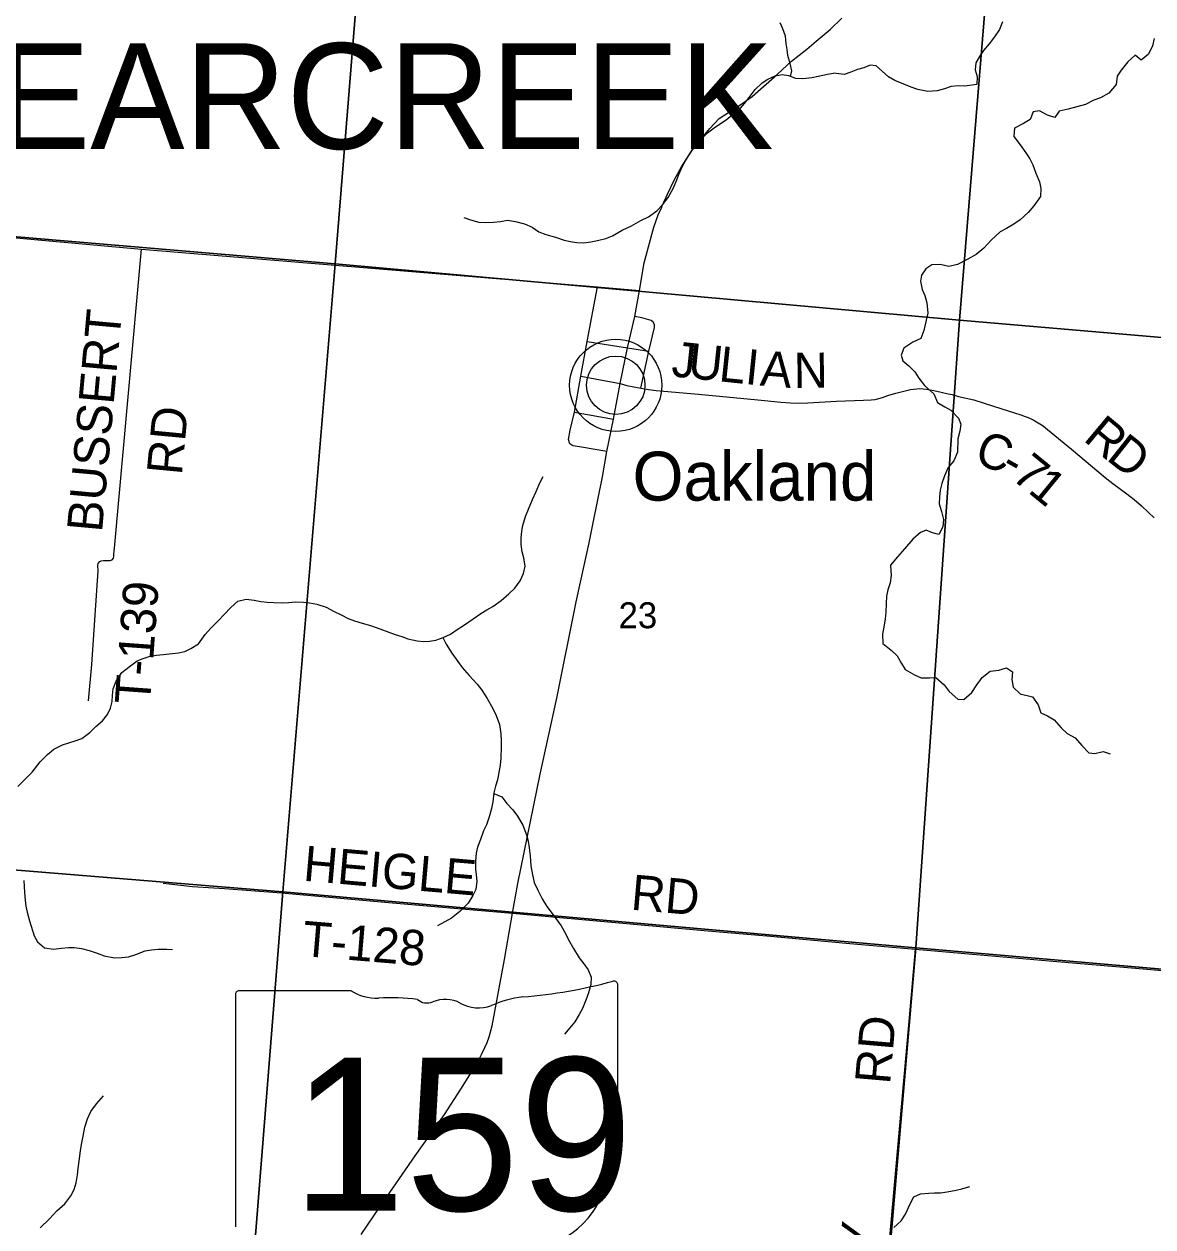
# Model space of a CAD drawing. Extents: x 0 to 42.5, y 0 to 22.
# Drawn here: x 7.279 to 8.19, y 19.417 to 20.387 of the extents above; entities that cross this region are included whole.
import ezdxf

# ---------------------------------------------------------------- set-up
doc = ezdxf.new("R2010")
doc.units = 0
for name, color, linetype in [('GM_X_County_Road', 7, 'Continuous'), ('GM_X_County_Road_Text', 7, 'Continuous'), ('GM_X_Minor_River', 7, 'Continuous'), ('GM_X_Section', 7, 'Continuous'), ('GM_X_Section_Text', 7, 'Continuous'), ('GM_X_State_Location', 7, 'Continuous'), ('GM_X_State_Route', 7, 'Continuous'), ('GM_X_State_Shield', 7, 'Continuous'), ('GM_X_Township_Road', 7, 'Continuous'), ('GM_X_Township_Road_Text', 7, 'Continuous'), ('GM_X_Township_Text', 7, 'Continuous'), ('GM_X_Unincorporated', 7, 'Continuous'), ('GM_X_Unincorporated_Location', 7, 'Continuous'), ('GM_X_Unincorporated_Text', 7, 'Continuous')]:
    doc.layers.add(name, color=color, linetype=linetype)

msp = doc.modelspace()

# ---------------------------------------------------------------- linework, layer by layer
at = {"layer": 'GM_X_County_Road'}
for points in [[(6.24611, 20.30724), (6.36433, 20.29821), (6.49054, 20.28633), (6.51108, 20.28549), (6.60098, 20.27717), (6.97295, 20.24169), (7.0285, 20.23638), (7.37397, 20.20518), (7.74166, 20.17491), (7.77547, 20.17179)], [(7.75991, 20.09682), (7.76543, 20.09541), (7.77674, 20.09318), (7.78283, 20.09214), (7.78901, 20.09138), (7.82306, 20.08835), (7.871, 20.08386), (7.88953, 20.08184), (7.89729, 20.08123), (7.90352, 20.08108), (7.91129, 20.08123), (7.93449, 20.08261), (7.95615, 20.08338), (7.96235, 20.08374), (7.96545, 20.08412), (7.96851, 20.08475), (7.97152, 20.08564), (7.97589, 20.08732), (7.98234, 20.08911), (7.99395, 20.09214), (8.0015, 20.09284), (8.00704, 20.0924), (8.01294, 20.09128), (8.01866, 20.09006), (8.02447, 20.08855), (8.02765, 20.08793), (8.0327, 20.08651), (8.04519, 20.08366), (8.06099, 20.07875), (8.07278, 20.07497), (8.08308, 20.07164), (8.08639, 20.07044), (8.08886, 20.06946), (8.09307, 20.06756), (8.09709, 20.06532), (8.10093, 20.06275), (8.10461, 20.05994), (8.12374, 20.04411), (8.15102, 20.0211), (8.15711, 20.01628), (8.16836, 20.00801), (8.17448, 20.00327), (8.18038, 19.99825), (8.18607, 19.99301), (8.19054, 19.98853)], [(7.67323, 19.67002), (7.70238, 19.66722), (7.83064, 19.65559), (7.87823, 19.65151), (7.94503, 19.64534), (7.99808, 19.64093)], [(7.99808, 19.64093), (8.05017, 19.63624), (8.11203, 19.63106), (8.17539, 19.62548), (8.19703, 19.62374)]]:
    msp.add_lwpolyline(points, dxfattribs=at)
at = {"layer": 'GM_X_Minor_River'}
for points in [[(7.89733, 20.34455), (7.89834, 20.3489), (7.89689, 20.35481), (7.89507, 20.36148), (7.89456, 20.36624), (7.89385, 20.37099), (7.89316, 20.37689), (7.89115, 20.3828), (7.88893, 20.38777)], [(8.06822, 20.38861), (8.0657, 20.38238), (8.06166, 20.37634), (8.05743, 20.37069), (8.05302, 20.36542), (8.04956, 20.36052), (8.04667, 20.35543), (8.04624, 20.34993), (8.0479, 20.34441), (8.04765, 20.33797), (8.03777, 20.33654), (8.03246, 20.33678), (8.02676, 20.33626), (8.02143, 20.33441), (8.01554, 20.33294)], [(8.19066, 20.37501), (8.18927, 20.36914), (8.18599, 20.36253), (8.18006, 20.35765), (8.17517, 20.36168), (8.16942, 20.35623), (8.16386, 20.34964), (8.16059, 20.34474), (8.15996, 20.33792), (8.15402, 20.33095), (8.14715, 20.32722), (8.14201, 20.32537), (8.13515, 20.32183), (8.1283, 20.31999), (8.12126, 20.31797), (8.11385, 20.31651), (8.11039, 20.31124), (8.10453, 20.31318), (8.09811, 20.31685), (8.09298, 20.31594), (8.09065, 20.30989), (8.0853, 20.30653), (8.07787, 20.3028)], [(7.634, 20.23077), (7.63929, 20.229), (7.6459, 20.22703), (7.65101, 20.22678), (7.65784, 20.22708), (7.66335, 20.22759), (7.66923, 20.22848), (7.67548, 20.22765), (7.68285, 20.22567), (7.68908, 20.22294), (7.69434, 20.21927), (7.7, 20.21712), (7.70775, 20.21495), (7.71474, 20.21259), (7.72003, 20.21139), (7.72514, 20.21058), (7.73064, 20.21033), (7.73634, 20.21102), (7.74166, 20.21211), (7.7485, 20.21393), (7.75383, 20.21596), (7.76147, 20.22044), (7.7691, 20.22416), (7.77673, 20.22825), (7.78283, 20.23141), (7.78952, 20.23609), (7.79413, 20.24098), (7.79856, 20.24682), (7.80281, 20.254), (7.80497, 20.25986), (7.80731, 20.26554), (7.81003, 20.27159), (7.81294, 20.27688), (7.81816, 20.28518), (7.82374, 20.29234), (7.83045, 20.2991), (7.83695, 20.30378), (7.84555, 20.30939), (7.85034, 20.31352), (7.85531, 20.31707), (7.86011, 20.32253), (7.86396, 20.32743), (7.86878, 20.33403), (7.87434, 20.33929), (7.87911, 20.34227), (7.88483, 20.34506), (7.89053, 20.34614), (7.89564, 20.34513), (7.9013, 20.34317), (7.90736, 20.34272), (7.91458, 20.34359), (7.91952, 20.34468), (7.92712, 20.34631), (7.93206, 20.34701)], [(8.01554, 20.33294), (8.00794, 20.33244), (7.99999, 20.33384), (7.99451, 20.33579), (7.98865, 20.3383), (7.98146, 20.34121), (7.97618, 20.34429), (7.9664, 20.35311), (7.96166, 20.35353), (7.95632, 20.3513), (7.95138, 20.35001), (7.94586, 20.34798), (7.94053, 20.34613), (7.93206, 20.34701)], [(8.07787, 20.3028), (8.07724, 20.29617), (8.08249, 20.28929), (8.08717, 20.28299), (8.09035, 20.27803), (8.09277, 20.27308), (8.09518, 20.26642), (8.09815, 20.25938), (8.09905, 20.25425), (8.0988, 20.2478), (8.09361, 20.24026), (8.08882, 20.2348), (8.0825, 20.22898), (8.07735, 20.22542), (8.07144, 20.22187), (8.06648, 20.21907), (8.05921, 20.2125), (8.05327, 20.20591), (8.04696, 20.20085), (8.04028, 20.19711), (8.0319, 20.19282), (8.02486, 20.19137), (8.01786, 20.19276), (8.01122, 20.19263), (8.00644, 20.18926), (8.00298, 20.18436), (8.00199, 20.17944), (8.00344, 20.17278), (8.00549, 20.16783), (8.00714, 20.16194), (8.00801, 20.15359), (8.00663, 20.14791), (8.00485, 20.13977), (8.00251, 20.13315), (7.99603, 20.13017), (7.98859, 20.12531), (7.98645, 20.11983), (7.98774, 20.11508), (7.99264, 20.11124), (7.99753, 20.10645), (8.00089, 20.1013), (8.00539, 20.09538), (8.01292, 20.08868), (8.01589, 20.08163), (8.02174, 20.07798), (8.02665, 20.07547), (8.03285, 20.06896), (8.03451, 20.06402), (8.03389, 20.05852), (8.03213, 20.05228), (8.03203, 20.04147), (8.02912, 20.03448), (8.02433, 20.02921), (8.02142, 20.0226), (8.01927, 20.01617), (8.01809, 20.01106), (8.01747, 20.00537), (8.01723, 19.99988), (8.01907, 19.9936), (8.02053, 19.98733), (8.02009, 19.98126), (8.017, 19.97522), (8.0117, 19.9766), (8.00679, 19.97873), (8.00203, 19.97687), (7.99591, 19.97143), (7.9892, 19.96371), (7.98364, 19.95731), (7.97788, 19.95053), (7.97856, 19.94218), (7.97756, 19.93631), (7.9758, 19.93045), (7.97481, 19.92534), (7.97437, 19.91946), (7.97412, 19.91244), (7.9735, 19.90714), (7.97269, 19.90203), (7.97149, 19.89483), (7.9718, 19.88724), (7.97839, 19.88187), (7.98328, 19.87728), (7.98683, 19.87117), (7.98982, 19.86641), (7.99737, 19.86198), (8.00266, 19.85965), (8.00949, 19.85959), (8.01443, 19.85993), (8.0212, 19.85399), (8.02533, 19.84864), (8.0321, 19.84251), (8.03703, 19.84228), (8.04353, 19.84791), (8.047, 19.85319), (8.0518, 19.85978), (8.0583, 19.86504), (8.06533, 19.86573), (8.07141, 19.86758), (8.07632, 19.8645), (8.07569, 19.85824), (8.07696, 19.85216), (8.0826, 19.84661)], [(7.44067, 19.91063), (7.44605, 19.91646), (7.4516, 19.92134), (7.45845, 19.92317), (7.46488, 19.92215), (7.47018, 19.92114), (7.47529, 19.92051), (7.4806, 19.92027), (7.48761, 19.92019), (7.49254, 19.92032), (7.49843, 19.92083), (7.50449, 19.92076), (7.50941, 19.92014), (7.51528, 19.91913), (7.52283, 19.91657), (7.52943, 19.91308), (7.53489, 19.91036), (7.54074, 19.90745), (7.54565, 19.90568), (7.55188, 19.90371), (7.55869, 19.90193), (7.56624, 19.89919), (7.57341, 19.89645), (7.57851, 19.89449), (7.58379, 19.89291), (7.5887, 19.89115), (7.59627, 19.88955), (7.60138, 19.88892), (7.60631, 19.88906), (7.61125, 19.88995), (7.61734, 19.89217), (7.62306, 19.89476), (7.62861, 19.89869), (7.63357, 19.90187), (7.64141, 19.9071), (7.64753, 19.9116), (7.65249, 19.91458), (7.65726, 19.91719), (7.66395, 19.92187), (7.67008, 19.92731), (7.67506, 19.932), (7.6793, 19.93785), (7.68203, 19.94371), (7.68342, 19.94977), (7.68236, 19.95644), (7.6809, 19.9612), (7.68002, 19.9671), (7.68008, 19.97223), (7.68053, 19.97774), (7.68153, 19.98248), (7.6837, 19.98967), (7.68604, 19.99554), (7.68936, 20.00348), (7.69209, 20.00991), (7.6952, 20.01672), (7.69773, 20.02182)], [(7.2743, 19.77204), (7.27929, 19.77712), (7.28581, 19.7835), (7.29235, 19.79179), (7.2983, 19.79781), (7.30328, 19.80212), (7.31034, 19.80566), (7.31547, 19.80731), (7.32042, 19.80897), (7.32594, 19.81062), (7.33225, 19.81549), (7.33724, 19.82037), (7.34241, 19.82488), (7.34664, 19.82996), (7.34898, 19.83525), (7.35037, 19.84056), (7.35061, 19.8455), (7.35125, 19.85081), (7.35359, 19.85705), (7.35804, 19.86404), (7.36511, 19.86928), (7.37047, 19.87321), (7.37542, 19.87525), (7.38094, 19.87709), (7.38607, 19.87779), (7.39157, 19.87849), (7.39878, 19.87917), (7.40372, 19.87988), (7.40904, 19.88096), (7.41381, 19.88319), (7.41992, 19.88711), (7.42532, 19.89446), (7.42993, 19.89973), (7.43606, 19.90574), (7.44067, 19.91063)], [(7.61707, 19.89207), (7.61956, 19.88682), (7.62421, 19.87955), (7.62906, 19.87285), (7.63261, 19.86806), (7.63822, 19.86154), (7.64477, 19.85443), (7.64851, 19.84964), (7.65279, 19.84294), (7.65725, 19.83492), (7.66002, 19.82919), (7.66259, 19.82194), (7.66365, 19.81451), (7.66396, 19.80881), (7.66409, 19.80406), (7.66361, 19.79475), (7.66316, 19.78925), (7.66113, 19.77749), (7.65955, 19.77219), (7.65816, 19.76688), (7.65732, 19.75967), (7.65631, 19.75417), (7.65472, 19.74849), (7.65217, 19.74111), (7.64965, 19.73619), (7.6473, 19.72938), (7.64495, 19.72314), (7.64375, 19.7184), (7.6433, 19.71213), (7.64322, 19.70548), (7.64374, 19.70073), (7.64425, 19.69578), (7.6436, 19.68895), (7.64127, 19.68403), (7.63741, 19.678), (7.63069, 19.67123), (7.624, 19.66598), (7.61865, 19.66281), (7.61273, 19.65965)], [(8.0826, 19.84661), (8.09245, 19.84425), (8.09694, 19.83776), (8.09916, 19.83129), (8.10464, 19.82897), (8.10992, 19.82589), (8.11556, 19.81939), (8.12045, 19.81479), (8.12686, 19.81132), (8.13212, 19.80501), (8.13795, 19.79927), (8.14269, 19.79866), (8.14953, 19.80012), (8.15501, 19.79836)], [(7.65812, 19.7665), (7.66457, 19.76358), (7.66868, 19.75841), (7.67336, 19.75323), (7.67709, 19.74805), (7.68156, 19.74098), (7.6845, 19.73315), (7.68577, 19.72801), (7.68665, 19.72268), (7.68734, 19.71621), (7.688, 19.70803), (7.68924, 19.7008), (7.69068, 19.69451), (7.69365, 19.6884), (7.69717, 19.68152), (7.70089, 19.6754), (7.70443, 19.67061), (7.70817, 19.66563), (7.71246, 19.65969), (7.7158, 19.65358), (7.71839, 19.64842), (7.72229, 19.64134), (7.72695, 19.63388), (7.73068, 19.62909), (7.73404, 19.6243), (7.73643, 19.61839), (7.73636, 19.61231), (7.73439, 19.60568), (7.73224, 19.59981), (7.72969, 19.593), (7.72698, 19.58809), (7.7235, 19.58224), (7.71946, 19.57734), (7.71504, 19.57245)], [(7.27911, 19.69636), (7.27956, 19.68667), (7.28006, 19.68039), (7.28076, 19.67544), (7.28184, 19.67068), (7.28365, 19.66363), (7.2875, 19.65162), (7.29009, 19.64684), (7.29572, 19.64184), (7.3031, 19.64081), (7.30937, 19.64169), (7.31506, 19.6422), (7.3198, 19.64215), (7.32567, 19.64151), (7.33172, 19.63992), (7.33814, 19.63776), (7.3438, 19.63542), (7.35213, 19.634), (7.3582, 19.63412), (7.36351, 19.63483), (7.36941, 19.63666), (7.37684, 19.63943), (7.38216, 19.64032), (7.38747, 19.64083), (7.3943, 19.64095), (7.39904, 19.64071)], [(7.29214, 19.41634), (7.29981, 19.42347), (7.30576, 19.42987), (7.31209, 19.43569), (7.3169, 19.44191), (7.3198, 19.447), (7.32119, 19.4525), (7.32241, 19.45895), (7.32303, 19.46407), (7.32408, 19.47204), (7.32491, 19.4783), (7.32573, 19.48342), (7.32694, 19.49025), (7.32835, 19.49726), (7.33052, 19.50408), (7.33324, 19.51013), (7.33767, 19.51616), (7.34343, 19.52256)], [(7.98058, 19.4166), (7.98651, 19.42186), (7.98997, 19.42714), (7.99384, 19.43545), (7.99674, 19.4413), (8.00208, 19.44372), (8.00872, 19.44404), (8.01346, 19.44438), (8.01821, 19.44452), (8.02353, 19.44524), (8.03075, 19.44669), (8.0355, 19.44759), (8.04197, 19.44962)]]:
    msp.add_lwpolyline(points, dxfattribs=at)
at = {"layer": 'GM_X_Section'}
for points in [[(7.07111, 20.74404), (7.5712, 20.70275), (7.53025, 20.19337), (7.0294, 20.23581)], [(7.5712, 20.70275), (8.07538, 20.66042), (8.03361, 20.14795), (7.53025, 20.19337)], [(8.07538, 20.66042), (8.57421, 20.62058), (8.57246, 20.59937), (8.53662, 20.11493), (8.53566, 20.10489), (8.03361, 20.14795)], [(7.53025, 20.19337), (7.48798, 19.68704), (6.98695, 19.72796), (7.0294, 20.23581)], [(7.53025, 20.19337), (8.03361, 20.14795), (7.9983, 19.64192), (7.48798, 19.68704)], [(8.03361, 20.14795), (8.53566, 20.10489), (8.4924, 19.60455), (8.49182, 19.59925), (7.9983, 19.64192)], [(6.98695, 19.72796), (7.48798, 19.68704), (7.44741, 19.17728), (6.94317, 19.22409)], [(7.48798, 19.68704), (7.9983, 19.64192), (7.95504, 19.13799), (7.44741, 19.17728)], [(7.9983, 19.64192), (8.49182, 19.59925), (8.45327, 19.08849), (7.95504, 19.13799)]]:
    msp.add_lwpolyline(points, close=True, dxfattribs=at)
at = {"layer": 'GM_X_State_Route'}
for points in [[(7.79381, 20.24009), (7.79802, 20.2495), (7.80371, 20.26143), (7.8094, 20.27173), (7.81889, 20.28637), (7.83217, 20.30264), (7.83986, 20.31047), (7.85714, 20.32192), (7.86643, 20.3284), (7.88686, 20.34623), (7.89811, 20.35688), (7.9104, 20.36635), (7.918, 20.37291), (7.92917, 20.38245), (7.93871, 20.39139)], [(7.73796, 19.98323), (7.74564, 20.02176), (7.74927, 20.0422), (7.75459, 20.06808), (7.75991, 20.09682), (7.76577, 20.12558), (7.7719, 20.15095), (7.77547, 20.17179), (7.77922, 20.19414), (7.78718, 20.22293), (7.7907, 20.23296), (7.79341, 20.23919), (7.79381, 20.24009)], [(7.5511, 19.41093), (7.56639, 19.4333), (7.59475, 19.47423), (7.61827, 19.50769), (7.63158, 19.52801), (7.64135, 19.54376), (7.64453, 19.54908), (7.64821, 19.5559), (7.65091, 19.56147), (7.65273, 19.56573), (7.65431, 19.57009), (7.65679, 19.57902), (7.66655, 19.63246), (7.67323, 19.67002), (7.67749, 19.69377), (7.69548, 19.78196), (7.70887, 19.84328), (7.72456, 19.92093), (7.73501, 19.96841), (7.73796, 19.98323)]]:
    msp.add_lwpolyline(points, dxfattribs=at)
at = {"layer": 'GM_X_State_Shield'}
for p, q in [((7.75797, 19.51405), (7.75797, 19.61195)), ((7.44973, 19.6041), (7.44973, 19.41694)), ((7.54303, 19.60732), (7.45276, 19.60732)), ((7.75794, 19.51407), (7.75797, 19.51405))]:
    msp.add_line(p, q, dxfattribs=at)
for centre, major_axis, start_param, end_param in [((7.64817, 19.86248), (0.32688, 0), 4.814394, 5.042369), ((7.75455, 19.61236), (0.00343, 0), 6.141152, 7.989035), ((7.45326, 19.60449), (0.00357, 0), 1.712693, 3.28349), ((7.56453, 19.62904), (0.03464, 0), 4.042523, 4.731795), ((7.57602, 19.50224), (0.12434, 0), 1.404758, 1.657858), ((7.60424, 19.60547), (0.00999, 0), 3.836095, 5.185415), ((7.61891, 19.58383), (0.02077, 0), 0.950623, 2.079405), ((7.68986, 19.55015), (0.06576, 0), 1.699011, 2.107814), ((7.64573, 19.6135), (0.02499, 0), 4.081561, 5.145723), ((7.75431, 19.51367), (0.00367, 0), 5.05454, 6.418171), ((7.75717, 19.50686), (0.00531, 0), 1.883978, 3.671073), ((7.72339, 19.49449), (0.03188, 0), 5.934695, 6.695948), ((7.77026, 19.47308), (0.02319, 0), 2.387724, 3.262537), ((7.66648, 19.46062), (0.08176, 0), 5.101752, 6.440018)]:
    msp.add_ellipse(centre, major_axis=major_axis, ratio=0.8, start_param=start_param, end_param=end_param, dxfattribs=at)
at = {"layer": 'GM_X_Township_Road'}
for p, q in [((7.35215, 19.96414), (7.37397, 20.20518)), ((7.72829, 20.10286), (7.75991, 20.09682)), ((7.72311, 20.07368), (7.75459, 20.06808))]:
    msp.add_line(p, q, dxfattribs=at)
for points in [[(7.74927, 20.0422), (7.72871, 20.04569), (7.72213, 20.04668), (7.72101, 20.04709), (7.71933, 20.04835), (7.71836, 20.05185), (7.71975, 20.05927), (7.72311, 20.07368), (7.72829, 20.10286), (7.73346, 20.13084), (7.74166, 20.17491)], [(7.77674, 20.09318), (7.78309, 20.12295), (7.78757, 20.14212), (7.78772, 20.14444), (7.78664, 20.14645), (7.78494, 20.14769), (7.77737, 20.14986), (7.7719, 20.15095)], [(7.73346, 20.13084), (7.76577, 20.12558), (7.78309, 20.12295)], [(7.33137, 19.84111), (7.33388, 19.87046), (7.33892, 19.94594), (7.33875, 19.95013), (7.33914, 19.95184), (7.34029, 19.95355), (7.34143, 19.95393), (7.34333, 19.9543), (7.34587, 19.95429), (7.34637, 19.95429), (7.34885, 19.95428), (7.35037, 19.95485), (7.35132, 19.95598), (7.35171, 19.95713), (7.35172, 19.95941), (7.35215, 19.96414)], [(7.39135, 19.69419), (7.41511, 19.69152), (7.44085, 19.6897), (7.48685, 19.68622), (7.57031, 19.67875), (7.61673, 19.67487), (7.64452, 19.67221), (7.67323, 19.67002)], [(7.96335, 19.24953), (7.97589, 19.39051), (7.98489, 19.49274), (7.99302, 19.58247), (7.99647, 19.62272), (7.99808, 19.64093)]]:
    msp.add_lwpolyline(points, dxfattribs=at)
at = {"layer": 'GM_X_Unincorporated'}
for radius in [0.0372, 0.02358]:
    msp.add_circle((7.75638, 20.09547), radius, dxfattribs=at)
at = {"layer": 'GM_X_Unincorporated_Location'}
msp.add_line((7.75638, 20.09547), (7.75638, 20.09547), dxfattribs=at)

# ---------------------------------------------------------------- texts
at = {"layer": 'GM_X_County_Road_Text'}
for s, rotation, p in [('J', 354.03658, (7.80066, 20.1028)), ('U', 354.03505, (7.81393, 20.10142)), ('L', 354.03996, (7.83879, 20.09882)), ('I', 354.15064, (7.85999, 20.09661)), ('A', 355.27677, (7.8722, 20.09536)), ('N', 0.74903, (7.90007, 20.0932)), ('R', 320.11248, (8.13253, 20.05148)), ('C', 340.10176, (8.04441, 20.03316)), ('D', 321.68375, (8.15108, 20.03599)), ('-', 330.71453, (8.06524, 20.02573)), ('7', 320.8241, (8.07434, 20.02075)), ('1', 320.63554, (8.08789, 20.00972))]:
    msp.add_text(s, height=0.02841, rotation=rotation, dxfattribs=at).set_placement(p)
at = {"layer": 'GM_X_Section_Text'}
msp.add_text('23', height=0.020928, rotation=0.00001, dxfattribs=at).set_placement((7.75867, 19.89962))
at = {"layer": 'GM_X_State_Location'}
for s, p in [('s', (7.5946, 19.43704)), ('r', (7.59459, 19.43704))]:
    msp.add_text(s, height=0.0000947, dxfattribs=at).set_placement(p)
msp.add_text('159', height=0.0000947, rotation=0.00001, dxfattribs=at).set_placement((7.56117, 19.43015))
at = {"layer": 'GM_X_State_Shield'}
msp.add_text('159', height=0.123297, dxfattribs=at).set_placement((7.49506, 19.43014))
at = {"layer": 'GM_X_Township_Road_Text'}
for s, rotation, p in [('BUSSERT', 84.81961, (7.34211, 19.97644)), ('RD', 84.58402, (7.40645, 20.02248)), ('T-139', 85.79263, (7.38072, 19.8375)), ('HEIGLE', 355.04615, (7.50382, 19.69614)), ('RD', 355.03022, (7.76797, 19.6728)), ('T-128', 355.23636, (7.50291, 19.63546)), ('RD', 85.07375, (7.97753, 19.53139)), ('MOUGEY', 84.97568, (7.95252, 19.25182))]:
    msp.add_text(s, height=0.028409, rotation=rotation, dxfattribs=at).set_placement(p)
at = {"layer": 'GM_X_Township_Text'}
msp.add_text('CLEARCREEK', height=0.085227, rotation=0.00001, dxfattribs=at).set_placement((7.11098, 20.28603))
at = {"layer": 'GM_X_Unincorporated_Text'}
msp.add_text('Oakland', height=0.039489, rotation=0.00001, dxfattribs=at).set_placement((7.76992, 20.00249))

doc.saveas('drawing.dxf')
